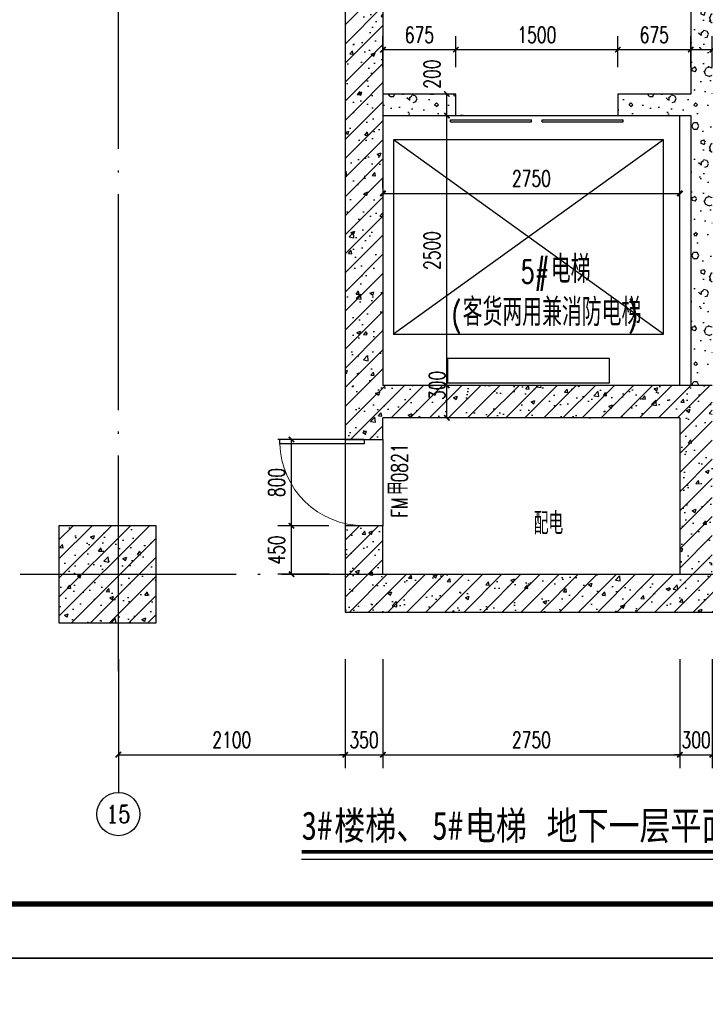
# Model space of a CAD drawing. Extents: x 797781 to 1255204, y 21234 to 1024248.
# Tile 992 of 1056: x 1154387 to 1160736, y 646634 to 655758. Entities that reach past the tile are written whole.
import ezdxf
from ezdxf.enums import TextEntityAlignment as Align

# ---------------------------------------------------------------- set-up
doc = ezdxf.new("R2010")
doc.units = 0
doc.header["$LTSCALE"] = 1000
doc.header["$MEASUREMENT"] = 0
doc.linetypes.add('230303生产综合楼-平面图_t8$0$DOTE', pattern=[2.42, 2, -0.2, 0.02, -0.2])
for name, color, linetype in [('230303生产综合楼-平面图_t8$0$AXIS', 3, 'Continuous'), ('230303生产综合楼-平面图_t8$0$AXIS_TEXT', 7, 'Continuous'), ('230303生产综合楼-平面图_t8$0$COLUMN', 40, 'Continuous'), ('230303生产综合楼-平面图_t8$0$DIM_SYMB', 3, 'Continuous'), ('230303生产综合楼-平面图_t8$0$DOOR_FIRE_TEXT', 7, 'Continuous'), ('230303生产综合楼-平面图_t8$0$DOTE', 1, '230303生产综合楼-平面图_t8$0$DOTE'), ('230303生产综合楼-平面图_t8$0$EVTR', 2, 'Continuous'), ('230303生产综合楼-平面图_t8$0$H-楼板留洞', 6, 'Continuous'), ('230303生产综合楼-平面图_t8$0$PUB_DIM', 3, 'Continuous'), ('230303生产综合楼-平面图_t8$0$PUB_HATCH', 8, 'Continuous'), ('230303生产综合楼-平面图_t8$0$PUB_TEXT', 7, 'Continuous'), ('230303生产综合楼-平面图_t8$0$WALL', 40, 'Continuous'), ('230303生产综合楼-平面图_t8$0$WINDOW', 4, 'Continuous'), ('AXIS_TEXT', 7, 'Continuous'), ('DOOR_FIRE', 4, 'Continuous'), ('PUB_DIM', 3, 'Continuous'), ('PUB_TEXT', 7, 'Continuous'), ('PUB_TITLE', 4, 'Continuous')]:
    doc.layers.add(name, color=color, linetype=linetype)
doc.styles.add('230303生产综合楼-平面图_t8$0$-黑体', font='simhei.ttf', dxfattribs={"width": 0.8})
doc.styles.add('230303生产综合楼-平面图_t8$0$_TCH_AXIS', font='COMPLEX', dxfattribs={"bigfont": 'GBCBIG'})
doc.styles.add('230303生产综合楼-平面图_t8$0$_TCH_DIM', font='SIMPLEX', dxfattribs={"bigfont": 'GBCBIG'})
doc.styles.add('230303生产综合楼-平面图_T8$0$_TCH_DIM_T3', font='SIMPLEX', dxfattribs={"width": 0.705882, "bigfont": 'GBCBIG'})
doc.styles.add('230303生产综合楼-平面图_t8$0$_TCH_WINDOW', font='SIMPLEX', dxfattribs={"height": 3.5, "bigfont": 'GBCBIG'})
doc.styles.add('230303生产综合楼-平面图_t8$0$探索者', font='01-TSSDENG', dxfattribs={"width": 0.7, "bigfont": '02-TSSDCHN'})
doc.styles.add('_TCH_DIM_T3', font='SIMPLEX', dxfattribs={"width": 0.705882, "bigfont": 'GBCBIG'})
doc.styles.add('COMPLEX', font='COMPLEX')
doc.dimstyles.new('230303生产综合楼-平面图_T8$0$_TCH_ARCH&&50', dxfattribs={"dimtxt": 148.75, "dimasz": 50, "dimexe": 125, "dimexo": 150, "dimgap": 63.125, "dimtad": 1, "dimdec": 0, "dimzin": 0, "dimdsep": 46, "dimtxsty": '230303生产综合楼-平面图_T8$0$_TCH_DIM_T3', "dimblk": '230303生产综合楼-平面图_t8$0$_ArchTick', "dimcen": 0.09, "dimclrt": 7, "dimazin": 2, "dimtfac": 1, "dimtdec": 0, "dimtix": 1, "dimtmove": 2, "dimatfit": 3, "dimfxl": 1, "dimtolj": 1, "dimtzin": 0, "dimarcsym": 0})
doc.dimstyles.new('_TCH_ARCH&&50', dxfattribs={"dimtxt": 148.75, "dimasz": 50, "dimexe": 125, "dimexo": 150, "dimgap": 63.125, "dimtad": 1, "dimdec": 0, "dimzin": 0, "dimdsep": 46, "dimtxsty": '_TCH_DIM_T3', "dimblk": 'ARCHTICK', "dimcen": 0.09, "dimclrt": 7, "dimazin": 2, "dimtfac": 1, "dimtdec": 0, "dimtix": 1, "dimtmove": 2, "dimatfit": 3, "dimfxl": 1, "dimtolj": 1, "dimtzin": 0, "dimarcsym": 0})
pattern_1 = [(45, (0, 0), (-88.388348, 88.388348), []), (50, (0, 0), (358.63009, -31.37607), [37.5, -412.5]), (355, (0, 0), (-69.37567, 376.09607), [30, -330]), (100.4514, (29.9, -2.6), (289.25469, 344.71977), [31.870095, -350.57106]), (46.1842, (0, 100), (533.62052, -82.7595), [56.25, -618.75]), (96.6356, (44.47, 93.1), (467.33135, 487.05894), [47.80514, -525.8565]), (351.1842, (0, 100), (467.33097, 487.0593), [45, -495]), (21, (50, 75), (298.453526, -201.309445), [37.5, -412.5]), (326, (50, 75), (121.65767, 362.57502), [30, -330]), (71.4514, (74.87, 58.22), (420.11131, 161.26525), [31.870095, -350.57106]), (37.5, (0, 0), (6.079928, 166.446927), [0, -326, 0, -335, 0, -331.25]), (7.5, (0, 0), (131.534769, 197.205856), [0, -191, 0, -318.5, 0, -126.25]), (327.5, (-111.5, 0), (266.911218, -11.277436), [0, -125, 0, -390, 0, -517.5]), (317.5, (-161.5, 0), (291.593085, 50.05249), [0, -162.5, 0, -259, 0, -367.5])]
pattern_2 = [(0, (177, -183), (300, 600), [0, -600]), (0, (-174, -264), (300, 600), [0, -600]), (0, (21, -270), (300, 600), [0, -600]), (0, (234, -93), (300, 600), [0, -600]), (0, (-15, -300), (300, 600), [0, -600]), (0, (294, 285), (300, 600), [0, -600]), (0, (111, 237), (300, 600), [0, -600]), (0, (207, 162), (300, 600), [0, -600]), (0, (-282, 150), (300, 600), [0, -600]), (0, (12, 123), (300, 600), [0, -600]), (0, (-102, -30), (300, 600), [0, -600]), (0, (-96, -255), (300, 600), [0, -600]), (0, (129, -279), (300, 600), [0, -600]), (0, (294, -15), (300, 600), [0, -600]), (0, (-267, -108), (300, 600), [0, -600]), (0, (-216, -6), (300, 600), [0, -600]), (0, (18, -48), (300, 600), [0, -600]), (0, (-66, -135), (300, 600), [0, -600]), (0, (-114, 63), (300, 600), [0, -600]), (0, (-39, 288), (300, 600), [0, -600]), (0, (-243, -234), (300, 600), [0, -600]), (0, (87, 165), (300, 600), [0, -600]), (0, (-192, 174), (300, 600), [0, -600]), (0, (-240, 252), (300, 600), [0, -600]), (130.601294, (257.143, 97.143), (-1499.9999834, 1800.0000079), [26.34155, -11037.111]), (18.434949, (214.29, 108.57), (1499.9999945, 599.9999956), [27.10524, -3767.6279]), (90, (214.3, 82.86), (300, 600), [25.71428, -1174.28565]), (161.565051, (240, 74.29), (-1500.0000076, 599.999955), [27.10524, -3767.6279]), (53.130102, (240, 74.29), (300.000001, 600), [28.57143, -2971.4285]), (135, (262.86, -231.43), (-300.000036, 599.99996), [24.24366, -1672.8126]), (45, (228.57, -231.43), (299.999998, 599.999998), [24.24366, -1672.8126]), (135, (245.71, -248.57), (-300.000036, 599.99996), [24.24366, -1672.8126]), (45, (245.71, -248.57), (299.999998, 599.999998), [24.24366, -1672.8126]), (116.56505, (-25.7, 171.43), (-5e-05, 1199.99997), [31.94383, -638.8765]), (180, (-40, 200), (-300, 600), [34.28572, -565.71425]), (63.43495, (-88.57, 171.43), (3e-06, 1200), [31.94383, -638.8765]), (116.56505, (-74.3, 142.86), (-5e-05, 1199.99997), [31.94383, -638.8765]), (0, (-74.3, 142.86), (300, 600), [34.28572, -565.71425]), (63.43495, (-40, 142.86), (3e-06, 1200), [31.94383, -638.8765]), (107.102728, (200, -31.429), (-899.9999656, 3000.00000484), [38.86135, -16282.9025]), (143.972626, (188.57, 5.714), (-5699.9999277, 4199.9999952), [38.86135, -8122.02]), (180, (157.14, 28.6), (-300, 600), [37.14286, -562.8571]), (36.0273733, (88.57, 5.714), (5699.9999579, 4199.9999547), [38.86135, -8122.02]), (71.565051, (77.14, -28.57), (900.0000046, 2999.999995), [36.14032, -3758.5928]), (107.102728, (88.571, -65.714), (-899.9999656, 3000.00000484), [38.86135, -16282.9025]), (143.972626, (120, -88.57), (-5699.9999277, 4199.9999952), [38.86135, -8122.02]), (0, (120, -88.6), (300, 600), [37.14286, -562.8571]), (36.0273733, (157.143, -88.57), (5699.9999579, 4199.9999547), [38.86135, -8122.02]), (71.565051, (188.57, -65.71), (900.0000046, 2999.999995), [36.14032, -3758.5928]), (150.255118, (205.714, 248.57), (-900.000002, 599.9999926), [23.03502, -4814.3196]), (90, (185.7, 237.14), (300, 600), [22.85714, -1177.14275]), (29.744881, (185.714, 237.14), (900.0000005, 599.999997), [23.03502, -4814.3196]), (116.56505, (65.7, -177.14), (-5e-05, 1199.99997), [31.94383, -638.8765]), (168.690067, (51.43, -148.57), (-2700.000002, 599.999985), [29.13725, -6089.6855]), (41.185925, (0, -162.857), (7499.99995456, 6599.9999423), [30.37184, -12725.802]), (90, (0, -191.43), (300, 600), [28.57143, -1171.4285]), (138.814074, (22.857, -211.429), (-7499.9998667, 6600.00004204), [30.37184, -12725.802]), (16.6992442, (22.857, -211.429), (9899.9999255, 2999.9999686), [29.82945, -12498.5375]), (60.945396, (51.43, -202.857), (299.9999992, 599.9999947), [29.41609, -12325.3395]), (109.983106, (-185.714, 74.286), (-1500.00000565, 4199.9999889), [33.442, -14012.1975]), (155.556045, (-197.143, 105.714), (-3900.00001487, 1799.9999626), [34.52299, -14465.1315]), (24.4439547, (-260, 105.714), (3900.00000195, 1799.99999134), [34.52299, -14465.1315]), (70.0168934, (-271.429, 74.286), (1500.0000045, 4199.9999896), [33.442, -14012.1975]), (109.983106, (-260, 42.857), (-1500.00000565, 4199.9999889), [33.442, -14012.1975]), (160.016893, (-228.57, 31.43), (-1500.0000009, 599.9999727), [33.442, -6989.3775]), (19.9831065, (-228.57, 31.43), (1499.9999918, 599.999999), [33.442, -6989.3775]), (70.0168934, (-197.143, 42.857), (1500.0000045, 4199.9999896), [33.442, -14012.1975]), (122.005383, (37.14, 20), (-300.0000403, 599.9999694), [26.95423, -5633.434]), (18.434949, (-2.86, 34.29), (1499.9999945, 599.9999956), [27.10524, -3767.6279]), (90, (-2.86, 8.57), (300, 600), [25.71428, -1174.28565]), (161.565051, (22.86, 0), (-1500.0000076, 599.999955), [27.10524, -3767.6279]), (54.4623222, (22.857, 0), (2099.999997, 2999.9999955), [24.57807, -10298.2115]), (116.56505, (-137.14, -125.7), (-5e-05, 1199.99997), [31.94383, -638.8765]), (180, (-151.4, -97.14), (-300, 600), [31.42857, -568.5714]), (59.0362434, (-200, -125.714), (300.000001, 599.999997), [33.31973, -6963.822]), (120.963756, (-182.857, -154.286), (-300.000041, 599.9999724), [33.31973, -6963.822]), (0, (-182.86, -154.3), (300, 600), [31.42857, -568.5714]), (63.43495, (-151.43, -154.3), (3e-06, 1200), [31.94383, -638.8765])]

# ---------------------------------------------------------------- blocks, each defined once
blk = doc.blocks.new('_ArchTick')
at = {"color": 0, "linetype": 'ByBlock', "const_width": 0.4}
blk.add_lwpolyline([(-0.5, -0.5), (0.5, 0.5)], dxfattribs=at)
blk = doc.blocks.new('*D2508')
at = {"layer": 'Defpoints', "color": 0, "transparency": 16777216}
for p in [(1160501.1, 654148), (1157751.1, 654047.9), (1160501.1, 654047.9)]:
    blk.add_point(p, dxfattribs=at)
at = {"layer": 'PUB_DIM', "color": 0, "lineweight": -2, "transparency": 16777216}
for p, q in [((1157751.1, 654197.9), (1157751.1, 654273)), ((1160501.1, 654197.9), (1160501.1, 654273)), ((1157751.1, 654148), (1160501.1, 654148))]:
    blk.add_line(p, q, dxfattribs=at)
at = {"layer": 'PUB_DIM', "color": 0, "lineweight": -2, "transparency": 16777216, "xscale": 50, "yscale": 50, "zscale": 50, "rotation": 180}
blk.add_blockref('_ArchTick', (1157751.1, 654148), dxfattribs=at)
at = {"layer": 'PUB_DIM', "color": 0, "lineweight": -2, "transparency": 16777216, "xscale": 50, "yscale": 50, "zscale": 50}
blk.add_blockref('_ArchTick', (1160501.1, 654148), dxfattribs=at)
at = {"layer": 'PUB_DIM', "color": 7, "transparency": 16777216, "insert": (1159126.1, 654285.5), "char_height": 148.75, "attachment_point": 5, "style": '_TCH_DIM_T3'}
blk.add_mtext('\\A1;2750', dxfattribs=at)
blk = doc.blocks.new('230303生产综合楼-平面图_t8$0$$DORLIB2D$00000127')
at = {"color": 0}
for points in [[(-0.5333, 0.7949), (-0.5333, 0.6904)], [(-0.0333, 0.7949), (-0.5333, 0.7949)], [(-0.0333, 0.7949), (-0.0333, 0.6904)], [(0.5333, 0.7949), (0.0333, 0.7949)], [(0.0333, 0.7949), (0.0333, 0.6904)], [(0.5333, 0.7949), (0.5333, 0.6904)], [(-0.0333, 0.6904), (-0.5333, 0.6904)], [(0.5333, 0.6904), (0.0333, 0.6904)], [(0.5, 0.5), (-0.5, 0.5)]]:
    blk.add_lwpolyline(points, dxfattribs=at)
blk = doc.blocks.new('230303生产综合楼-平面图_t8$0$_ArchTick')
at = {"color": 0, "linetype": 'ByBlock', "const_width": 0.3}
blk.add_lwpolyline([(-0.5, -0.5), (0.5, 0.5)], dxfattribs=at)
blk = doc.blocks.new('*D3423')
at = {"layer": '230303生产综合楼-平面图_t8$0$PUB_DIM', "color": 0, "lineweight": -2, "transparency": 16777216}
for p, q in [((1158192.7, 652369), (1158217.7, 652369)), ((1158342.7, 652069), (1158342.7, 652369)), ((1158492.7, 652069), (1158467.7, 652069))]:
    blk.add_line(p, q, dxfattribs=at)
at = {"layer": 'Defpoints', "color": 0, "transparency": 16777216}
for p in [(1158342.7, 652369), (1158342.7, 652369), (1158342.7, 652069)]:
    blk.add_point(p, dxfattribs=at)
at = {"layer": '230303生产综合楼-平面图_t8$0$PUB_DIM', "color": 0, "lineweight": -2, "transparency": 16777216, "xscale": 50, "yscale": 50, "zscale": 50}
for p, rotation in [((1158342.7, 652369), 90), ((1158342.7, 652069), 270)]:
    blk.add_blockref('230303生产综合楼-平面图_t8$0$_ArchTick', p, dxfattribs=dict(at, rotation=rotation))
at = {"layer": '230303生产综合楼-平面图_t8$0$PUB_DIM', "color": 7, "transparency": 16777216, "insert": (1158252, 652369), "char_height": 148.75, "attachment_point": 5, "rotation": 90, "style": '230303生产综合楼-平面图_T8$0$_TCH_DIM_T3'}
blk.add_mtext('\\A1;300', dxfattribs=at)
blk = doc.blocks.new('*D3424')
at = {"layer": '230303生产综合楼-平面图_t8$0$PUB_DIM', "color": 0, "lineweight": -2, "transparency": 16777216}
for p, q in [((1158192.7, 654869), (1158217.7, 654869)), ((1158342.7, 652369), (1158342.7, 654869)), ((1158492.7, 652369), (1158467.7, 652369))]:
    blk.add_line(p, q, dxfattribs=at)
at = {"layer": 'Defpoints', "color": 0, "transparency": 16777216}
for p in [(1158342.7, 654869), (1158342.7, 654869), (1158342.7, 652369)]:
    blk.add_point(p, dxfattribs=at)
at = {"layer": '230303生产综合楼-平面图_t8$0$PUB_DIM', "color": 0, "lineweight": -2, "transparency": 16777216, "xscale": 50, "yscale": 50, "zscale": 50}
for p, rotation in [((1158342.7, 654869), 90), ((1158342.7, 652369), 270)]:
    blk.add_blockref('230303生产综合楼-平面图_t8$0$_ArchTick', p, dxfattribs=dict(at, rotation=rotation))
at = {"layer": '230303生产综合楼-平面图_t8$0$PUB_DIM', "color": 7, "transparency": 16777216, "insert": (1158205.2, 653619), "char_height": 148.75, "attachment_point": 5, "rotation": 90, "style": '230303生产综合楼-平面图_T8$0$_TCH_DIM_T3'}
blk.add_mtext('\\A1;2500', dxfattribs=at)
blk = doc.blocks.new('*D3425')
at = {"layer": '230303生产综合楼-平面图_t8$0$PUB_DIM', "color": 0, "lineweight": -2, "transparency": 16777216}
for p, q in [((1158192.7, 655069), (1158217.7, 655069)), ((1158342.7, 654869), (1158342.7, 655069)), ((1158492.7, 654869), (1158467.7, 654869))]:
    blk.add_line(p, q, dxfattribs=at)
at = {"layer": 'Defpoints', "color": 0, "transparency": 16777216}
for p in [(1158342.7, 655069), (1158342.7, 655069), (1158342.7, 654869)]:
    blk.add_point(p, dxfattribs=at)
at = {"layer": '230303生产综合楼-平面图_t8$0$PUB_DIM', "color": 0, "lineweight": -2, "transparency": 16777216, "xscale": 50, "yscale": 50, "zscale": 50}
for p, rotation in [((1158342.7, 655069), 90), ((1158342.7, 654869), 270)]:
    blk.add_blockref('230303生产综合楼-平面图_t8$0$_ArchTick', p, dxfattribs=dict(at, rotation=rotation))
at = {"layer": '230303生产综合楼-平面图_t8$0$PUB_DIM', "color": 7, "transparency": 16777216, "insert": (1158205.2, 655254), "char_height": 148.75, "attachment_point": 5, "rotation": 90, "style": '230303生产综合楼-平面图_T8$0$_TCH_DIM_T3'}
blk.add_mtext('\\A1;200', dxfattribs=at)
blk = doc.blocks.new('*D3431')
at = {"layer": '230303生产综合楼-平面图_t8$0$PUB_DIM', "color": 0, "lineweight": -2, "transparency": 16777216}
for p, q in [((1157751.1, 655317.1), (1157751.1, 655605.2)), ((1158426.1, 655317.1), (1158426.1, 655605.2)), ((1157751.1, 655480.2), (1158426.1, 655480.2))]:
    blk.add_line(p, q, dxfattribs=at)
at = {"layer": 'Defpoints', "color": 0, "transparency": 16777216}
for p in [(1158426.1, 655480.2), (1157751.1, 655167.1), (1158426.1, 655167.1)]:
    blk.add_point(p, dxfattribs=at)
at = {"layer": '230303生产综合楼-平面图_t8$0$PUB_DIM', "color": 0, "lineweight": -2, "transparency": 16777216, "xscale": 50, "yscale": 50, "zscale": 50, "rotation": 180}
blk.add_blockref('230303生产综合楼-平面图_t8$0$_ArchTick', (1157751.1, 655480.2), dxfattribs=at)
at = {"layer": '230303生产综合楼-平面图_t8$0$PUB_DIM', "color": 0, "lineweight": -2, "transparency": 16777216, "xscale": 50, "yscale": 50, "zscale": 50}
blk.add_blockref('230303生产综合楼-平面图_t8$0$_ArchTick', (1158426.1, 655480.2), dxfattribs=at)
at = {"layer": '230303生产综合楼-平面图_t8$0$PUB_DIM', "color": 7, "transparency": 16777216, "insert": (1158088.6, 655617.7), "char_height": 148.75, "attachment_point": 5, "style": '230303生产综合楼-平面图_T8$0$_TCH_DIM_T3'}
blk.add_mtext('\\A1;675', dxfattribs=at)
blk = doc.blocks.new('*D3432')
at = {"layer": '230303生产综合楼-平面图_t8$0$PUB_DIM', "color": 0, "lineweight": -2, "transparency": 16777216}
for p, q in [((1158426.1, 655317.1), (1158426.1, 655605.2)), ((1159926.1, 655317.1), (1159926.1, 655605.2)), ((1158426.1, 655480.2), (1159926.1, 655480.2))]:
    blk.add_line(p, q, dxfattribs=at)
at = {"layer": 'Defpoints', "color": 0, "transparency": 16777216}
for p in [(1159926.1, 655480.2), (1158426.1, 655167.1), (1159926.1, 655167.1)]:
    blk.add_point(p, dxfattribs=at)
at = {"layer": '230303生产综合楼-平面图_t8$0$PUB_DIM', "color": 0, "lineweight": -2, "transparency": 16777216, "xscale": 50, "yscale": 50, "zscale": 50, "rotation": 180}
blk.add_blockref('230303生产综合楼-平面图_t8$0$_ArchTick', (1158426.1, 655480.2), dxfattribs=at)
at = {"layer": '230303生产综合楼-平面图_t8$0$PUB_DIM', "color": 0, "lineweight": -2, "transparency": 16777216, "xscale": 50, "yscale": 50, "zscale": 50}
blk.add_blockref('230303生产综合楼-平面图_t8$0$_ArchTick', (1159926.1, 655480.2), dxfattribs=at)
at = {"layer": '230303生产综合楼-平面图_t8$0$PUB_DIM', "color": 7, "transparency": 16777216, "insert": (1159176.1, 655617.7), "char_height": 148.75, "attachment_point": 5, "style": '230303生产综合楼-平面图_T8$0$_TCH_DIM_T3'}
blk.add_mtext('\\A1;1500', dxfattribs=at)
blk = doc.blocks.new('*D3433')
at = {"layer": '230303生产综合楼-平面图_t8$0$PUB_DIM', "color": 0, "lineweight": -2, "transparency": 16777216}
for p, q in [((1159926.1, 655317.1), (1159926.1, 655605.2)), ((1160601.1, 655317.1), (1160601.1, 655605.2)), ((1159926.1, 655480.2), (1160601.1, 655480.2))]:
    blk.add_line(p, q, dxfattribs=at)
at = {"layer": 'Defpoints', "color": 0, "transparency": 16777216}
for p in [(1160601.1, 655480.2), (1159926.1, 655167.1), (1160601.1, 655167.1)]:
    blk.add_point(p, dxfattribs=at)
at = {"layer": '230303生产综合楼-平面图_t8$0$PUB_DIM', "color": 0, "lineweight": -2, "transparency": 16777216, "xscale": 50, "yscale": 50, "zscale": 50, "rotation": 180}
blk.add_blockref('230303生产综合楼-平面图_t8$0$_ArchTick', (1159926.1, 655480.2), dxfattribs=at)
at = {"layer": '230303生产综合楼-平面图_t8$0$PUB_DIM', "color": 0, "lineweight": -2, "transparency": 16777216, "xscale": 50, "yscale": 50, "zscale": 50}
blk.add_blockref('230303生产综合楼-平面图_t8$0$_ArchTick', (1160601.1, 655480.2), dxfattribs=at)
at = {"layer": '230303生产综合楼-平面图_t8$0$PUB_DIM', "color": 7, "transparency": 16777216, "insert": (1160263.6, 655617.7), "char_height": 148.75, "attachment_point": 5, "style": '230303生产综合楼-平面图_T8$0$_TCH_DIM_T3'}
blk.add_mtext('\\A1;675', dxfattribs=at)
blk = doc.blocks.new('*D3434')
at = {"layer": '230303生产综合楼-平面图_t8$0$PUB_DIM', "color": 0, "lineweight": -2, "transparency": 16777216}
for p, q in [((1160601.1, 655317.1), (1160601.1, 655605.2)), ((1160801.1, 655317.1), (1160801.1, 655605.2)), ((1160601.1, 655480.2), (1160801.1, 655480.2))]:
    blk.add_line(p, q, dxfattribs=at)
at = {"layer": 'Defpoints', "color": 0, "transparency": 16777216}
for p in [(1160801.1, 655480.2), (1160601.1, 655167.1), (1160801.1, 655167.1)]:
    blk.add_point(p, dxfattribs=at)
at = {"layer": '230303生产综合楼-平面图_t8$0$PUB_DIM', "color": 0, "lineweight": -2, "transparency": 16777216, "xscale": 50, "yscale": 50, "zscale": 50, "rotation": 180}
blk.add_blockref('230303生产综合楼-平面图_t8$0$_ArchTick', (1160601.1, 655480.2), dxfattribs=at)
at = {"layer": '230303生产综合楼-平面图_t8$0$PUB_DIM', "color": 0, "lineweight": -2, "transparency": 16777216, "xscale": 50, "yscale": 50, "zscale": 50}
blk.add_blockref('230303生产综合楼-平面图_t8$0$_ArchTick', (1160801.1, 655480.2), dxfattribs=at)
at = {"layer": '230303生产综合楼-平面图_t8$0$PUB_DIM', "color": 7, "transparency": 16777216, "insert": (1160986.1, 655617.7), "char_height": 148.75, "attachment_point": 5, "style": '230303生产综合楼-平面图_T8$0$_TCH_DIM_T3'}
blk.add_mtext('\\A1;200', dxfattribs=at)
blk = doc.blocks.new('*D3435')
at = {"layer": '230303生产综合楼-平面图_t8$0$PUB_DIM', "color": 0, "lineweight": -2, "transparency": 16777216}
for p, q in [((1157251.1, 651069), (1156779.1, 651069)), ((1156904.1, 650619), (1156904.1, 651069)), ((1157251.1, 650619), (1156779.1, 650619))]:
    blk.add_line(p, q, dxfattribs=at)
at = {"layer": 'Defpoints', "color": 0, "transparency": 16777216}
for p in [(1156904.1, 651069), (1157401.1, 651069), (1157401.1, 650619)]:
    blk.add_point(p, dxfattribs=at)
at = {"layer": '230303生产综合楼-平面图_t8$0$PUB_DIM', "color": 0, "lineweight": -2, "transparency": 16777216, "xscale": 50, "yscale": 50, "zscale": 50}
for p, rotation in [((1156904.1, 651069), 90), ((1156904.1, 650619), 270)]:
    blk.add_blockref('230303生产综合楼-平面图_t8$0$_ArchTick', p, dxfattribs=dict(at, rotation=rotation))
at = {"layer": '230303生产综合楼-平面图_t8$0$PUB_DIM', "color": 7, "transparency": 16777216, "insert": (1156766.6, 650844), "char_height": 148.75, "attachment_point": 5, "rotation": 90, "style": '230303生产综合楼-平面图_T8$0$_TCH_DIM_T3'}
blk.add_mtext('\\A1;450', dxfattribs=at)
blk = doc.blocks.new('*D3436')
at = {"layer": '230303生产综合楼-平面图_t8$0$PUB_DIM', "color": 0, "lineweight": -2, "transparency": 16777216}
for p, q in [((1157251.1, 651869), (1156779.1, 651869)), ((1156904.1, 651069), (1156904.1, 651869)), ((1157251.1, 651069), (1156779.1, 651069))]:
    blk.add_line(p, q, dxfattribs=at)
at = {"layer": 'Defpoints', "color": 0, "transparency": 16777216}
for p in [(1156904.1, 651869), (1157401.1, 651869), (1157401.1, 651069)]:
    blk.add_point(p, dxfattribs=at)
at = {"layer": '230303生产综合楼-平面图_t8$0$PUB_DIM', "color": 0, "lineweight": -2, "transparency": 16777216, "xscale": 50, "yscale": 50, "zscale": 50}
for p, rotation in [((1156904.1, 651869), 90), ((1156904.1, 651069), 270)]:
    blk.add_blockref('230303生产综合楼-平面图_t8$0$_ArchTick', p, dxfattribs=dict(at, rotation=rotation))
at = {"layer": '230303生产综合楼-平面图_t8$0$PUB_DIM', "color": 7, "transparency": 16777216, "insert": (1156766.6, 651469), "char_height": 148.75, "attachment_point": 5, "rotation": 90, "style": '230303生产综合楼-平面图_T8$0$_TCH_DIM_T3'}
blk.add_mtext('\\A1;800', dxfattribs=at)
blk = doc.blocks.new('*D3446')
at = {"layer": '230303生产综合楼-平面图_t8$0$AXIS', "color": 0, "lineweight": -2, "transparency": 16777216}
for p, q in [((1160501.1, 649831), (1160501.1, 648821.9)), ((1160801.1, 649831), (1160801.1, 648821.9)), ((1160501.1, 648946.9), (1160451.1, 648946.9)), ((1160501.1, 648946.9), (1160801.1, 648946.9)), ((1160801.1, 648946.9), (1160851.1, 648946.9))]:
    blk.add_line(p, q, dxfattribs=at)
at = {"layer": 'Defpoints', "color": 0, "transparency": 16777216}
for p in [(1160501.1, 649981), (1160801.1, 649981), (1160801.1, 648946.9)]:
    blk.add_point(p, dxfattribs=at)
at = {"layer": '230303生产综合楼-平面图_t8$0$AXIS', "color": 0, "lineweight": -2, "transparency": 16777216, "xscale": 50, "yscale": 50, "zscale": 50}
blk.add_blockref('230303生产综合楼-平面图_t8$0$_ArchTick', (1160501.1, 648946.9), dxfattribs=at)
at = {"layer": '230303生产综合楼-平面图_t8$0$AXIS', "color": 0, "lineweight": -2, "transparency": 16777216, "xscale": 50, "yscale": 50, "zscale": 50, "rotation": 180}
blk.add_blockref('230303生产综合楼-平面图_t8$0$_ArchTick', (1160801.1, 648946.9), dxfattribs=at)
at = {"layer": '230303生产综合楼-平面图_t8$0$AXIS', "color": 7, "transparency": 16777216, "insert": (1160651.1, 649084.4), "char_height": 148.75, "attachment_point": 5, "style": '230303生产综合楼-平面图_T8$0$_TCH_DIM_T3'}
blk.add_mtext('\\A1;300', dxfattribs=at)
blk = doc.blocks.new('*D3447')
at = {"layer": '230303生产综合楼-平面图_t8$0$AXIS', "color": 0, "lineweight": -2, "transparency": 16777216}
for p, q in [((1157751.1, 649831), (1157751.1, 648821.9)), ((1160501.1, 649831), (1160501.1, 648821.9)), ((1157751.1, 648946.9), (1160501.1, 648946.9))]:
    blk.add_line(p, q, dxfattribs=at)
at = {"layer": 'Defpoints', "color": 0, "transparency": 16777216}
for p in [(1157751.1, 649981), (1160501.1, 649981), (1160501.1, 648946.9)]:
    blk.add_point(p, dxfattribs=at)
at = {"layer": '230303生产综合楼-平面图_t8$0$AXIS', "color": 0, "lineweight": -2, "transparency": 16777216, "xscale": 50, "yscale": 50, "zscale": 50, "rotation": 180}
blk.add_blockref('230303生产综合楼-平面图_t8$0$_ArchTick', (1157751.1, 648946.9), dxfattribs=at)
at = {"layer": '230303生产综合楼-平面图_t8$0$AXIS', "color": 0, "lineweight": -2, "transparency": 16777216, "xscale": 50, "yscale": 50, "zscale": 50}
blk.add_blockref('230303生产综合楼-平面图_t8$0$_ArchTick', (1160501.1, 648946.9), dxfattribs=at)
at = {"layer": '230303生产综合楼-平面图_t8$0$AXIS', "color": 7, "transparency": 16777216, "insert": (1159126.1, 649084.4), "char_height": 148.75, "attachment_point": 5, "style": '230303生产综合楼-平面图_T8$0$_TCH_DIM_T3'}
blk.add_mtext('\\A1;2750', dxfattribs=at)
blk = doc.blocks.new('*D3448')
at = {"layer": '230303生产综合楼-平面图_t8$0$AXIS', "color": 0, "lineweight": -2, "transparency": 16777216}
for p, q in [((1157401.1, 649831), (1157401.1, 648821.9)), ((1157751.1, 649831), (1157751.1, 648821.9)), ((1157401.1, 648946.9), (1157351.1, 648946.9)), ((1157401.1, 648946.9), (1157751.1, 648946.9)), ((1157751.1, 648946.9), (1157801.1, 648946.9))]:
    blk.add_line(p, q, dxfattribs=at)
at = {"layer": 'Defpoints', "color": 0, "transparency": 16777216}
for p in [(1157401.1, 649981), (1157751.1, 649981), (1157751.1, 648946.9)]:
    blk.add_point(p, dxfattribs=at)
at = {"layer": '230303生产综合楼-平面图_t8$0$AXIS', "color": 0, "lineweight": -2, "transparency": 16777216, "xscale": 50, "yscale": 50, "zscale": 50}
blk.add_blockref('230303生产综合楼-平面图_t8$0$_ArchTick', (1157401.1, 648946.9), dxfattribs=at)
at = {"layer": '230303生产综合楼-平面图_t8$0$AXIS', "color": 0, "lineweight": -2, "transparency": 16777216, "xscale": 50, "yscale": 50, "zscale": 50, "rotation": 180}
blk.add_blockref('230303生产综合楼-平面图_t8$0$_ArchTick', (1157751.1, 648946.9), dxfattribs=at)
at = {"layer": '230303生产综合楼-平面图_t8$0$AXIS', "color": 7, "transparency": 16777216, "insert": (1157576.1, 649084.4), "char_height": 148.75, "attachment_point": 5, "style": '230303生产综合楼-平面图_T8$0$_TCH_DIM_T3'}
blk.add_mtext('\\A1;350', dxfattribs=at)
blk = doc.blocks.new('*D3449')
at = {"layer": '230303生产综合楼-平面图_t8$0$AXIS', "color": 0, "lineweight": -2, "transparency": 16777216}
for p, q in [((1155301.1, 649831), (1155301.1, 648821.9)), ((1157401.1, 649831), (1157401.1, 648821.9)), ((1155301.1, 648946.9), (1157401.1, 648946.9))]:
    blk.add_line(p, q, dxfattribs=at)
at = {"layer": 'Defpoints', "color": 0, "transparency": 16777216}
for p in [(1155301.1, 649981), (1157401.1, 649981), (1157401.1, 648946.9)]:
    blk.add_point(p, dxfattribs=at)
at = {"layer": '230303生产综合楼-平面图_t8$0$AXIS', "color": 0, "lineweight": -2, "transparency": 16777216, "xscale": 50, "yscale": 50, "zscale": 50, "rotation": 180}
blk.add_blockref('230303生产综合楼-平面图_t8$0$_ArchTick', (1155301.1, 648946.9), dxfattribs=at)
at = {"layer": '230303生产综合楼-平面图_t8$0$AXIS', "color": 0, "lineweight": -2, "transparency": 16777216, "xscale": 50, "yscale": 50, "zscale": 50}
blk.add_blockref('230303生产综合楼-平面图_t8$0$_ArchTick', (1157401.1, 648946.9), dxfattribs=at)
at = {"layer": '230303生产综合楼-平面图_t8$0$AXIS', "color": 7, "transparency": 16777216, "insert": (1156351.1, 649084.4), "char_height": 148.75, "attachment_point": 5, "style": '230303生产综合楼-平面图_T8$0$_TCH_DIM_T3'}
blk.add_mtext('\\A1;2100', dxfattribs=at)
blk = doc.blocks.new('_AXISO')
blk.add_circle((0, 0), 0.5)
at = {"layer": 'AXIS_TEXT', "style": 'COMPLEX', "width": 1.041667}
blk.add_attdef('A', text='', height=0.56, dxfattribs=at).set_placement((-0.25, -0.28), (0.25, -0.28), align=Align.FIT)
blk = doc.blocks.new('$DorLib2D$00000001')
for p, q in [((0.45, 0.975), (0.5, 0.975)), ((0.45, 0), (0.45, 0.975)), ((0.5, 0), (0.5, 0.975)), ((0.5, 0), (0.45, 0))]:
    blk.add_line(p, q)
at = {"lineweight": 13}
blk.add_arc((0.475, 0), 0.975, 91.4693, 180, dxfattribs=at)

msp = doc.modelspace()

# ---------------------------------------------------------------- hatches: boundary and pattern name
at = {"layer": '230303生产综合楼-平面图_t8$0$PUB_HATCH'}
h = msp.add_hatch(dxfattribs=at)
h.set_pattern_fill('加气混凝土', color=256, scale=50, style=0)
h.set_pattern_definition(pattern_2)
h.paths.add_polyline_path([(1160801.1, 654969), (1160801.1, 656919), (1160601.1, 656919), (1160601.1, 655069), (1160667.8, 654969)])
h = msp.add_hatch(dxfattribs=at)
h.set_pattern_fill('钢筋混凝土', color=256, scale=50, style=0)
h.set_pattern_definition(pattern_1)
h.paths.add_polyline_path([(1157517.8, 656490.1), (1157401.1, 656319), (1157401.1, 654969), (1157751.1, 654969), (1157751.1, 656532.4)])
h = msp.add_hatch(dxfattribs=at)
h.set_pattern_fill('加气混凝土', color=256, scale=50, style=0)
h.set_pattern_definition(pattern_2)
h.paths.add_polyline_path([(1157751.1, 654869), (1158426.1, 654869), (1158426.1, 655069), (1157751.1, 655069)])
h = msp.add_hatch(dxfattribs=at)
h.set_pattern_fill('加气混凝土', color=256, scale=50, style=0)
h.set_pattern_definition(pattern_2)
h.paths.add_polyline_path([(1160601.1, 655069), (1159926.1, 655069), (1159926.1, 654869), (1160601.1, 654869), (1160667.8, 654969)])
h = msp.add_hatch(dxfattribs=at)
h.set_pattern_fill('钢筋混凝土', color=256, scale=50, style=0)
h.set_pattern_definition(pattern_1)
h.paths.add_polyline_path([(1157751.1, 654969), (1157401.1, 654969), (1157401.1, 652269), (1157634.5, 652235.6), (1157751.1, 652369)])
h = msp.add_hatch(dxfattribs=at)
h.set_pattern_fill('加气混凝土', color=256, scale=50, style=0)
h.set_pattern_definition(pattern_2)
h.paths.add_polyline_path([(1160667.8, 654969), (1160601.1, 654869), (1160601.1, 652369), (1160801.1, 652369), (1160801.1, 654969)])
h = msp.add_hatch(dxfattribs=at)
h.set_pattern_fill('钢筋混凝土', color=256, scale=50, style=0)
h.set_pattern_definition(pattern_1)
h.paths.add_polyline_path([(1160501.1, 652069), (1160801.1, 652369), (1157751.1, 652369), (1157634.5, 652235.6), (1157751.1, 652069)])
h = msp.add_hatch(dxfattribs=at)
h.set_pattern_fill('钢筋混凝土', color=256, scale=50, style=0)
h.set_pattern_definition(pattern_1)
h.paths.add_polyline_path([(1160801.1, 652369), (1160501.1, 652069), (1160501.1, 650619), (1160667.8, 650502.3), (1160801.1, 650619)])
h = msp.add_hatch(dxfattribs=at)
h.set_pattern_fill('钢筋混凝土', color=256, scale=50, style=0)
h.set_pattern_definition(pattern_1)
h.paths.add_polyline_path([(1157401.1, 652269), (1157401.1, 651869), (1157751.1, 651869), (1157751.1, 652069), (1157634.5, 652235.6)])
h = msp.add_hatch(dxfattribs=at)
h.set_pattern_fill('钢筋混凝土', color=256, scale=50, style=0)
h.set_pattern_definition(pattern_1)
h.paths.add_polyline_path([(1154751.1, 650169), (1155651.1, 650169), (1155651.1, 651069), (1154751.1, 651069)])
h = msp.add_hatch(dxfattribs=at)
h.set_pattern_fill('钢筋混凝土', color=256, scale=50, style=0)
h.set_pattern_definition(pattern_1)
h.paths.add_polyline_path([(1157751.1, 650619), (1157751.1, 651069), (1157401.1, 651069), (1157401.1, 650269)])
h = msp.add_hatch(dxfattribs=at)
h.set_pattern_fill('钢筋混凝土', color=256, scale=50, style=0)
h.set_pattern_definition(pattern_1)
h.paths.add_polyline_path([(1157751.1, 650619), (1157401.1, 650269), (1160701.1, 650269), (1160667.8, 650502.3), (1160501.1, 650619)])
h = msp.add_hatch(dxfattribs=at)
h.set_pattern_fill('钢筋混凝土', color=256, scale=50, style=0)
h.set_pattern_definition(pattern_1)
h.paths.add_polyline_path([(1163151.1, 650269), (1163151.1, 650619), (1160801.1, 650619), (1160667.8, 650502.3), (1160701.1, 650269)])

# ---------------------------------------------------------------- linework, layer by layer
at = {"layer": '230303生产综合楼-平面图_t8$0$AXIS'}
msp.add_line((1155301.1, 649625.8), (1155301.1, 648596.9), dxfattribs=at)
at = {"layer": '230303生产综合楼-平面图_t8$0$COLUMN'}
for p, q in [((1155651.1, 651069), (1154751.1, 651069)), ((1154751.1, 651069), (1154751.1, 650169)), ((1155651.1, 650169), (1155651.1, 651069)), ((1154751.1, 650169), (1155651.1, 650169))]:
    msp.add_line(p, q, dxfattribs=at)
at = {"layer": '230303生产综合楼-平面图_t8$0$DIM_SYMB', "const_width": 35}
msp.add_lwpolyline([(1156997.8, 648047.9), (1162004.5, 648047.9)], dxfattribs=at)
at = {"layer": '230303生产综合楼-平面图_t8$0$DIM_SYMB'}
msp.add_lwpolyline([(1156997.8, 647977.9), (1162004.5, 647977.9)], dxfattribs=at)
at = {"layer": '230303生产综合楼-平面图_t8$0$DOTE'}
for p, q in [((1155301.1, 649721.1), (1155301.1, 661137.6)), ((1154392.6, 650619), (1164701.1, 650619))]:
    msp.add_line(p, q, dxfattribs=at)
at = {"layer": '230303生产综合楼-平面图_t8$0$EVTR'}
for p, q in [((1160348.6, 654644), (1157848.6, 652844)), ((1160348.6, 652844), (1157848.6, 654644)), ((1157848.6, 654644), (1157848.6, 652844)), ((1160348.6, 654644), (1157848.6, 654644)), ((1160348.6, 652844), (1160348.6, 654644)), ((1157848.6, 652844), (1160348.6, 652844)), ((1158348.6, 652619), (1158348.6, 652394)), ((1159848.6, 652619), (1158348.6, 652619)), ((1159848.6, 652394), (1159848.6, 652619)), ((1158348.6, 652394), (1159848.6, 652394))]:
    msp.add_line(p, q, dxfattribs=at)
at = {"layer": '230303生产综合楼-平面图_t8$0$H-楼板留洞'}
msp.add_lwpolyline([(1160501.1, 652369), (1160501.1, 654869)], dxfattribs=at)
at = {"layer": '230303生产综合楼-平面图_t8$0$WALL'}
for p, q in [((1160601.1, 656919), (1160601.1, 655069)), ((1157751.1, 656532.4), (1157751.1, 654969)), ((1157401.1, 656319), (1157401.1, 654969)), ((1158426.1, 655069), (1157751.1, 655069)), ((1158426.1, 654869), (1158426.1, 655069)), ((1160601.1, 655069), (1159926.1, 655069)), ((1159926.1, 655069), (1159926.1, 654869)), ((1157401.1, 654969), (1157401.1, 652269)), ((1157751.1, 654969), (1157751.1, 652369)), ((1157751.1, 654869), (1158426.1, 654869)), ((1159926.1, 654869), (1160601.1, 654869)), ((1160601.1, 654869), (1160601.1, 652369)), ((1160801.1, 652369), (1157751.1, 652369)), ((1157401.1, 652269), (1157401.1, 651869)), ((1157751.1, 651869), (1157751.1, 652069)), ((1160501.1, 652069), (1157751.1, 652069)), ((1160501.1, 652069), (1160501.1, 650619)), ((1157401.1, 651869), (1157751.1, 651869)), ((1157751.1, 651069), (1157401.1, 651069)), ((1157401.1, 651069), (1157401.1, 650269)), ((1157751.1, 650619), (1157751.1, 651069)), ((1157751.1, 650619), (1160501.1, 650619)), ((1157401.1, 650269), (1160701.1, 650269)), ((1160701.1, 650269), (1163151.1, 650269))]:
    msp.add_line(p, q, dxfattribs=at)
at = {"layer": 'DOOR_FIRE'}
for p, q in [((1157401.1, 651869), (1157401.1, 651069)), ((1157751.1, 651869), (1157751.1, 651069))]:
    msp.add_line(p, q, dxfattribs=at)
at = {"layer": 'PUB_TITLE'}
for points in [[(1146159.4, 647063.1), (1188209.4, 647063.1), (1188209.4, 676763.1), (1146159.4, 676763.1)], [(1146159.4, 605013.1), (1175859.4, 605013.1), (1175859.4, 647063.1), (1146159.4, 647063.1)]]:
    msp.add_lwpolyline(points, close=True, dxfattribs=at)
at = {"layer": 'PUB_TITLE', "const_width": 50}
msp.add_lwpolyline([(1147409.4, 647563.1), (1187709.4, 647563.1), (1187709.4, 676263.1), (1147409.4, 676263.1)], close=True, dxfattribs=at)

# ---------------------------------------------------------------- block references
at = {"layer": '230303生产综合楼-平面图_t8$0$AXIS'}
ref = msp.add_blockref('_AXISO', (1155301.1, 648396.9), dxfattribs=dict(at, xscale=400, yscale=400, zscale=400))
ref.add_attrib('A', '15', dxfattribs={"layer": '230303生产综合楼-平面图_t8$0$AXIS_TEXT', "ltscale": 2, "height": 164.22, "style": '230303生产综合楼-平面图_t8$0$_TCH_AXIS'}).set_placement((1155187.8, 648314.8), (1155414.5, 648314.8), align=Align.FIT)
at = {"layer": '230303生产综合楼-平面图_t8$0$WINDOW', "xscale": 1500, "yscale": 200, "zscale": 200, "rotation": 179.999999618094}
msp.add_blockref('230303生产综合楼-平面图_t8$0$$DORLIB2D$00000127', (1159176.1, 654969), dxfattribs=at)
at = {"layer": 'DOOR_FIRE', "xscale": -800, "yscale": -800, "zscale": 350, "rotation": 269.9999259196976}
msp.add_blockref('$DorLib2D$00000001', (1157576.1, 651469), dxfattribs=at)

# ---------------------------------------------------------------- texts
at = {"layer": '230303生产综合楼-平面图_t8$0$DOOR_FIRE_TEXT', "style": '230303生产综合楼-平面图_t8$0$_TCH_WINDOW', "width": 0.705882}
for s, p in [('0821', (1157978.6, 651471)), ('FM', (1157978.6, 651141.9))]:
    msp.add_text(s, height=148.75, rotation=89.99993, dxfattribs=at).set_placement(p)
at = {"layer": '230303生产综合楼-平面图_t8$0$DOOR_FIRE_TEXT', "style": '230303生产综合楼-平面图_t8$0$_TCH_WINDOW'}
msp.add_text('甲', height=178.7, rotation=89.99993, dxfattribs=at).set_placement((1157978.6, 651351.9))
at = {"layer": '230303生产综合楼-平面图_t8$0$PUB_TEXT', "style": '230303生产综合楼-平面图_t8$0$_TCH_DIM'}
for s, height, p in [('电梯', 255.32, (1159305.4, 653316.8)), ('客货两用兼消防电梯', 255.32, (1158489.1, 652919.8)), ('室内楼梯栏杆扶手转折处伸出长度不大于', 255.319, (1150482.9, 649691)), ('楼梯水平休息平台临空侧栏杆，及扶手水平长度超过', 255.319, (1148393.9, 648291)), ('时，扶手高度均为', 255.32, (1152737.3, 648291)), ('楼梯所有梁柱建筑为示意图，具体尺寸位置详见结构图纸。', 255.319, (1148393.9, 647591))]:
    msp.add_text(s, height=height, dxfattribs=at).set_placement(p)
at = {"layer": '230303生产综合楼-平面图_t8$0$PUB_TEXT'}
for s, height, style, width, p in [('5#', 212.5, '230303生产综合楼-平面图_t8$0$_TCH_DIM', 0.705882, (1159026.9, 653316.8)), ('(', 212.5, '230303生产综合楼-平面图_t8$0$_TCH_DIM', 0.705882, (1158389.1, 652919.8)), (')', 212.5, '230303生产综合楼-平面图_t8$0$_TCH_DIM', 0.705882, (1160021, 652919.8)), ('配电', 204.26, '230303生产综合楼-平面图_t8$0$探索者', 0.7, (1159148.2, 650989.2))]:
    msp.add_text(s, height=height, dxfattribs=dict(at, style=style, width=width)).set_placement(p)
at = {"layer": 'PUB_TEXT', "style": '230303生产综合楼-平面图_t8$0$-黑体', "width": 0.8}
for s, p in [('3#', (1156997.8, 648159.2)), ('楼梯、', (1157300.3, 648159.2)), ('5#', (1158207.6, 648159.2)), ('电梯', (1158510, 648159.2)), ('地下一层平面图', (1159266.2, 648159.2))]:
    msp.add_text(s, height=262.87, dxfattribs=at).set_placement(p)

# ---------------------------------------------------------------- dimensions: what is measured, and where the dimension line sits
at = {"layer": '230303生产综合楼-平面图_t8$0$AXIS'}
for p1, p2, picture, middle in [((1155301.1, 649981), (1157401.1, 649981), '*D3449', (1156351.1, 649084.4)), ((1157401.1, 649981), (1157751.1, 649981), '*D3448', (1157576.1, 649084.4)), ((1157751.1, 649981), (1160501.1, 649981), '*D3447', (1159126.1, 649084.4)), ((1160501.1, 649981), (1160801.1, 649981), '*D3446', (1160651.1, 649084.4))]:
    dim = msp.add_aligned_dim(p1=p1, p2=p2, distance=-1034.1, dimstyle='230303生产综合楼-平面图_T8$0$_TCH_ARCH&&50', dxfattribs=at)
    dim.commit()
    dim.dimension.update_dxf_attribs({"geometry": picture, "text_midpoint": middle})
at = {"layer": '230303生产综合楼-平面图_t8$0$PUB_DIM'}
for p1, p2, distance, picture, middle in [((1157751.1, 655167.1), (1158426.1, 655167.1), 313.1, '*D3431', (1158088.6, 655617.7)), ((1158426.1, 655167.1), (1159926.1, 655167.1), 313.1, '*D3432', (1159176.1, 655617.7)), ((1159926.1, 655167.1), (1160601.1, 655167.1), 313.1, '*D3433', (1160263.6, 655617.7)), ((1158342.7, 652369), (1158342.7, 654869), 0, '*D3424', (1158205.2, 653619)), ((1157401.1, 651069), (1157401.1, 651869), 497, '*D3436', (1156766.6, 651469)), ((1157401.1, 650619), (1157401.1, 651069), 497, '*D3435', (1156766.6, 650844))]:
    dim = msp.add_aligned_dim(p1=p1, p2=p2, distance=distance, dimstyle='230303生产综合楼-平面图_T8$0$_TCH_ARCH&&50', dxfattribs=at)
    dim.commit()
    dim.dimension.update_dxf_attribs({"geometry": picture, "text_midpoint": middle})
for base, p1, p2, angle, picture, middle in [((1160801.1, 655480.2), (1160601.1, 655167.1), (1160801.1, 655167.1), 0, '*D3434', (1160986.1, 655617.7)), ((1158342.7, 655069), (1158342.7, 654869), (1158342.7, 655069), 90, '*D3425', (1158205.2, 655254)), ((1158342.7, 652369), (1158342.7, 652069), (1158342.7, 652369), 90, '*D3423', (1158252, 652369))]:
    dim = msp.add_linear_dim(base=base, p1=p1, p2=p2, angle=angle, dimstyle='230303生产综合楼-平面图_T8$0$_TCH_ARCH&&50', dxfattribs=at)
    dim.commit()
    dim.dimension.update_dxf_attribs({"geometry": picture, "text_midpoint": middle, "dimtype": 161})
at = {"layer": 'PUB_DIM'}
dim = msp.add_aligned_dim(p1=(1157751.1, 654047.9), p2=(1160501.1, 654047.9), distance=100.2, dimstyle='_TCH_ARCH&&50', dxfattribs=at)
dim.commit()
dim.dimension.update_dxf_attribs({"geometry": '*D2508', "text_midpoint": (1159126.1, 654285.5)})

doc.saveas('drawing.dxf')
